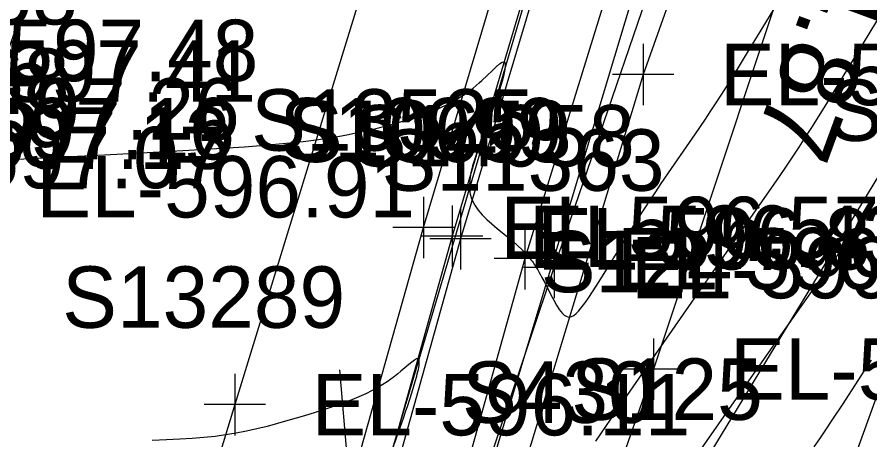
# Model space of a CAD drawing. Extents: x 1729869 to 1735532, y 648588 to 653771.
# Drawn here: x 1730422.4 to 1730477.9, y 652697.3 to 652724.8 of the extents above; entities that cross this region are included whole.
import ezdxf

# ---------------------------------------------------------------- set-up
doc = ezdxf.new("R2010")
doc.units = 0
for name, color, linetype in [('SURVEY - CONTOURS - Index with Text', 7, 'Continuous'), ('SURVEY - CONTOURS - Intermediate with optional Text', 7, 'Continuous'), ('SURVEY - DRAINAGE - Area Shapes', 7, 'Continuous'), ('SURVEY - DRAINAGE - Area Shapes Text', 7, 'Continuous'), ('SURVEY - DRAINAGE - Pipes and Culverts Text', 7, 'Continuous'), ('SURVEY - DRAINAGE - Storm Sewer', 7, 'Continuous'), ('SURVEY - DRAINAGE - Storm Sewer - Points - Numbers', 7, 'Continuous'), ('SURVEY - DTM - Breaklines', 7, 'Continuous'), ('SURVEY - DTM - Breaklines - Points - Elevations', 7, 'Continuous'), ('SURVEY - DTM - Breaklines - Points - Locators', 7, 'Continuous'), ('SURVEY - DTM - Breaklines - Points - Numbers', 7, 'Continuous'), ('SURVEY - ROADSIDE BARRIERS - Points - Elevations', 7, 'Continuous'), ('SURVEY - ROADSIDE BARRIERS - Points - Locators', 7, 'Continuous'), ('SURVEY - ROADSIDE BARRIERS - Points - Numbers', 7, 'Continuous'), ('SURVEY - ROADSIDE BARRIERS with Text', 7, 'Continuous'), ('SURVEY - TRAFFIC CONTROL - Pavement Marking - Points - Elevations', 7, 'Continuous'), ('SURVEY - TRAFFIC CONTROL - Pavement Marking - Points - Numbers', 7, 'Continuous'), ('SURVEY - TRAFFIC CONTROL - Pavement Marking with Text', 7, 'Continuous'), ('SURVEY - TRANSPORTATION - Features', 7, 'Continuous'), ('SURVEY - TRANSPORTATION - Features - Points - Elevations', 7, 'Continuous'), ('SURVEY - TRANSPORTATION - Features - Points - Locators', 7, 'Continuous'), ('SURVEY - TRANSPORTATION - Features - Points - Numbers', 7, 'Continuous'), ('SURVEY - TRANSPORTATION - Roads', 7, 'Continuous'), ('SURVEY - TRANSPORTATION - Roads - Points - Elevations', 7, 'Continuous'), ('SURVEY - TRANSPORTATION - Roads - Points - Locators', 7, 'Continuous'), ('SURVEY - TRANSPORTATION - Roads - Points - Numbers', 7, 'Continuous'), ('SURVEY - UTILITIES - Cable (Underground) - Points - Elevations', 7, 'Continuous'), ('SURVEY - UTILITIES - Cable (Underground) - Points - Locators', 7, 'Continuous'), ('SURVEY - UTILITIES - Cable (Underground) - Points - Numbers', 7, 'Continuous'), ('SURVEY - UTILITIES - Cable (Underground) with Text', 7, 'Continuous')]:
    doc.layers.add(name, color=color, linetype=linetype)

msp = doc.modelspace()

# ---------------------------------------------------------------- linework, layer by layer
at = {"layer": 'SURVEY - CONTOURS - Index with Text'}
msp.add_lwpolyline([(1730477.958, 652712.379), (1730477.66, 652711.947), (1730477.043, 652711.063), (1730476.092, 652709.716), (1730473.434, 652705.969), (1730471.885, 652703.77), (1730470.192, 652701.358), (1730467.273, 652697.176), (1730464.849, 652693.685), (1730463.333, 652691.489), (1730460.761, 652687.757), (1730459.998, 652686.658), (1730459.354, 652685.74), (1730458.628, 652684.717), (1730455.949, 652680.966), (1730455.24, 652679.967), (1730454.88, 652679.453), (1730454.781, 652679.31)], dxfattribs=at)
at = {"layer": 'SURVEY - CONTOURS - Intermediate with optional Text'}
for points in [[(1730420.619, 652715.474), (1730422.811, 652715.592), (1730428.056, 652715.858), (1730430.841, 652716.002), (1730433.556, 652716.151), (1730436.066, 652716.303), (1730437.18, 652716.377), (1730438.222, 652716.454), (1730439.202, 652716.536), (1730440.128, 652716.624), (1730441.009, 652716.721), (1730441.855, 652716.83), (1730442.571, 652716.935), (1730443.272, 652717.051), (1730443.961, 652717.177), (1730444.643, 652717.315), (1730445.322, 652717.465), (1730446.004, 652717.627), (1730446.977, 652717.879), (1730447.946, 652718.162), (1730448.892, 652718.48), (1730449.798, 652718.84), (1730450.646, 652719.246), (1730451.419, 652719.704), (1730451.649, 652719.864), (1730451.869, 652720.027), (1730452.081, 652720.194), (1730452.283, 652720.362), (1730452.477, 652720.53), (1730452.662, 652720.697), (1730453.008, 652721.022), (1730453.317, 652721.319), (1730453.586, 652721.572), (1730453.809, 652721.764), (1730453.983, 652721.88), (1730454.103, 652721.903), (1730454.168, 652721.822), (1730454.182, 652721.648), (1730454.154, 652721.395), (1730454.089, 652721.077), (1730453.993, 652720.708), (1730453.874, 652720.303), (1730453.775, 652719.992), (1730453.669, 652719.671), (1730453.556, 652719.342), (1730453.437, 652719.008), (1730453.314, 652718.67), (1730453.044, 652717.948), (1730452.756, 652717.188), (1730452.616, 652716.813), (1730452.479, 652716.44), (1730452.349, 652716.073), (1730452.189, 652715.593), (1730452.051, 652715.125), (1730451.943, 652714.669), (1730451.873, 652714.229), (1730451.849, 652713.806), (1730451.88, 652713.403), (1730451.902, 652713.279), (1730451.93, 652713.163), (1730451.962, 652713.054), (1730452, 652712.946), (1730452.021, 652712.893), (1730452.191, 652712.565), (1730452.414, 652712.249), (1730452.682, 652711.941), (1730452.986, 652711.64), (1730453.315, 652711.346), (1730453.662, 652711.055), (1730454.333, 652710.507), (1730454.664, 652710.232), (1730454.982, 652709.954), (1730455.281, 652709.672), (1730455.556, 652709.385), (1730455.634, 652709.295), (1730455.71, 652709.204), (1730455.783, 652709.113), (1730455.854, 652709.021), (1730455.923, 652708.928), (1730455.99, 652708.834), (1730456.095, 652708.678), (1730456.197, 652708.52), (1730456.294, 652708.36), (1730456.389, 652708.198), (1730456.481, 652708.033), (1730456.571, 652707.867), (1730456.77, 652707.485), (1730457.153, 652706.734), (1730457.338, 652706.384), (1730457.521, 652706.064), (1730457.703, 652705.784), (1730457.811, 652705.64), (1730457.92, 652705.517), (1730458.029, 652705.417), (1730458.14, 652705.344), (1730458.253, 652705.3), (1730458.368, 652705.289), (1730458.507, 652705.321), (1730458.651, 652705.397), (1730458.8, 652705.515), (1730458.954, 652705.67), (1730459.114, 652705.857), (1730459.279, 652706.072), (1730459.424, 652706.272), (1730459.573, 652706.487), (1730459.906, 652706.988), (1730460.257, 652707.539), (1730460.623, 652708.128), (1730461.767, 652709.998), (1730462.14, 652710.599), (1730462.512, 652711.19), (1730462.883, 652711.768), (1730463.253, 652712.337), (1730463.622, 652712.896), (1730463.988, 652713.444), (1730464.349, 652713.979), (1730465.016, 652714.956), (1730466.579, 652717.226), (1730467.177, 652718.105), (1730467.578, 652718.704), (1730467.92, 652719.224), (1730468.293, 652719.801), (1730468.742, 652720.512), (1730469.18, 652721.216), (1730469.902, 652722.394), (1730472.189, 652726.155)], [(1730478.882, 652725.368), (1730477.871, 652723.725), (1730476.172, 652720.94), (1730475.282, 652719.482), (1730474.61, 652718.392), (1730474.129, 652717.624), (1730473.644, 652716.862), (1730473.311, 652716.349), (1730472.928, 652715.768), (1730472.489, 652715.115), (1730472.034, 652714.448), (1730471.341, 652713.446), (1730469.861, 652711.333), (1730467.678, 652708.216), (1730466.318, 652706.263), (1730463.948, 652702.846), (1730461.032, 652698.63), (1730460.056, 652697.213)], [(1730446.986, 652697.109), (1730447.118, 652697.497), (1730447.54, 652698.707), (1730447.684, 652699.124), (1730447.824, 652699.539), (1730447.96, 652699.948), (1730448.087, 652700.346), (1730448.206, 652700.729), (1730448.313, 652701.092), (1730448.406, 652701.43), (1730448.447, 652701.588), (1730448.483, 652701.737), (1730448.515, 652701.878), (1730448.54, 652702.009), (1730448.565, 652702.165), (1730448.579, 652702.301), (1730448.579, 652702.413), (1730448.565, 652702.499), (1730448.535, 652702.556), (1730448.488, 652702.582), (1730448.389, 652702.563), (1730448.255, 652702.485), (1730448.086, 652702.358), (1730447.884, 652702.189), (1730447.384, 652701.763), (1730447.181, 652701.595), (1730446.963, 652701.423), (1730446.728, 652701.247), (1730446.477, 652701.069), (1730446.209, 652700.892), (1730445.922, 652700.718), (1730445.095, 652700.289), (1730444.17, 652699.889), (1730443.177, 652699.519), (1730442.146, 652699.175), (1730441.105, 652698.857), (1730440.018, 652698.544), (1730439.328, 652698.352), (1730438.656, 652698.172), (1730437.991, 652698.006), (1730437.325, 652697.856), (1730436.649, 652697.724), (1730435.956, 652697.61), (1730435.263, 652697.519), (1730434.538, 652697.444), (1730433.773, 652697.383), (1730432.962, 652697.332), (1730432.096, 652697.288), (1730431.169, 652697.249)], [(1730478.034, 652702.484), (1730477.603, 652701.829), (1730476.135, 652699.578), (1730475.516, 652698.639), (1730475.014, 652697.89), (1730474.657, 652697.364), (1730474.298, 652696.841)]]:
    msp.add_lwpolyline(points, dxfattribs=at)
at = {"layer": 'SURVEY - DRAINAGE - Area Shapes'}
msp.add_lwpolyline([(1730375.998, 652701.55), (1730449.356, 652682.534), (1730474.639, 652766.496), (1730421.474, 652903.014)], close=True, dxfattribs=at)
at = {"layer": 'SURVEY - DRAINAGE - Area Shapes Text'}
msp.add_line((1730469.098, 652403.224), (1730443.396, 652701.859), dxfattribs=at)
at = {"layer": 'SURVEY - DRAINAGE - Storm Sewer'}
msp.add_line((1730470.658, 652777.287), (1730443.829, 652686.59), dxfattribs=at)
at = {"layer": 'SURVEY - DTM - Breaklines'}
for points in [[(1730526.762, 652924.78), (1730525.816, 652922.413), (1730522.518, 652914.459), (1730520.27, 652909.023), (1730512.149, 652888.51), (1730505.536, 652871.651), (1730496.65, 652848.401), (1730488.506, 652825.759), (1730480.552, 652802.162), (1730472.614, 652778.473), (1730471.462, 652774.953), (1730466.774, 652760.657), (1730459.184, 652736.903), (1730451.271, 652710.378), (1730444.541, 652686.351), (1730443.647, 652683.141), (1730438.618, 652664.741), (1730438.224, 652663.292), (1730437.849, 652661.806), (1730437.703, 652661.231), (1730434.552, 652649.234), (1730431.343, 652637.08), (1730428.197, 652625.141), (1730424.124, 652610.572)], [(1730477.257, 652760.707), (1730463.172, 652721.081), (1730453.104, 652687.987), (1730444.301, 652657.931), (1730462.428, 652644.981), (1730498.011, 652621.557), (1730528.157, 652597.558), (1730544.609, 652587.069)], [(1730488.683, 652751.18), (1730492.115, 652738.294), (1730482.6, 652711.757), (1730471.692, 652681.616), (1730472.615, 652659.855), (1730505.777, 652633.375), (1730536.998, 652611.204), (1730559.167, 652654.774), (1730537.649, 652684.424), (1730515.497, 652721.048), (1730496.309, 652730.082), (1730490.18, 652752.403)]]:
    msp.add_lwpolyline(points, dxfattribs=at)
at = {"layer": 'SURVEY - DTM - Breaklines - Points - Locators'}
for p, q in [((1730463.172, 652723.081), (1730463.172, 652719.081)), ((1730465.172, 652721.081), (1730461.172, 652721.081)), ((1730451.271, 652712.378), (1730451.271, 652708.378)), ((1730453.271, 652710.378), (1730449.271, 652710.378))]:
    msp.add_line(p, q, dxfattribs=at)
at = {"layer": 'SURVEY - ROADSIDE BARRIERS - Points - Locators'}
for p, q in [((1730457.361, 652710.507), (1730457.361, 652706.507)), ((1730459.361, 652708.507), (1730455.361, 652708.507))]:
    msp.add_line(p, q, dxfattribs=at)
at = {"layer": 'SURVEY - ROADSIDE BARRIERS with Text'}
msp.add_lwpolyline([(1730442.205, 652659.852), (1730442.146, 652660.489), (1730442.564, 652661.963), (1730442.958, 652663.411), (1730448.419, 652681.687), (1730449.44, 652684.858), (1730457.361, 652708.507), (1730466.346, 652734.699)], dxfattribs=at)
at = {"layer": 'SURVEY - TRAFFIC CONTROL - Pavement Marking with Text'}
msp.add_lwpolyline([(1730378.288, 652588.817), (1730389.025, 652624.69), (1730391.394, 652632.321), (1730392.578, 652636.136), (1730394.354, 652641.858), (1730397.908, 652653.304), (1730398.5, 652655.211), (1730399.092, 652657.119), (1730400.337, 652660.914), (1730401.627, 652664.696), (1730405.499, 652676.038), (1730409.371, 652687.382), (1730410.016, 652689.272), (1730410.661, 652691.163), (1730418.622, 652713.772), (1730423.291, 652726.952)], dxfattribs=at)
at = {"layer": 'SURVEY - TRANSPORTATION - Features'}
for points in [[(1730427.62, 652625.314), (1730425.727, 652625.882), (1730429.117, 652638.626), (1730432.089, 652649.986), (1730435.244, 652661.984), (1730435.389, 652662.559), (1730435.764, 652664.045), (1730436.158, 652665.495), (1730441.187, 652683.891), (1730442.075, 652687.102), (1730448.86, 652711.119), (1730456.767, 652737.647), (1730464.36, 652761.409), (1730469.003, 652775.724), (1730470.146, 652779.247), (1730478.094, 652802.931), (1730486.18, 652826.496), (1730494.377, 652849.311), (1730503.254, 652872.582), (1730509.862, 652889.444), (1730517.918, 652910.002), (1730520.222, 652915.418), (1730523.56, 652923.362), (1730524.522, 652925.723)], [(1730526.309, 652924.971), (1730525.343, 652922.612), (1730522.003, 652914.674), (1730519.754, 652909.238), (1730511.611, 652888.729), (1730504.998, 652871.87), (1730496.11, 652848.617), (1730487.954, 652825.934), (1730480.004, 652802.333), (1730472.066, 652778.644), (1730470.912, 652775.126), (1730466.216, 652760.831), (1730458.625, 652737.075), (1730450.719, 652710.548), (1730443.988, 652686.519), (1730443.095, 652683.309), (1730438.066, 652664.91), (1730437.672, 652663.461), (1730437.297, 652661.975), (1730437.151, 652661.4), (1730433.976, 652649.41), (1730430.874, 652637.21), (1730427.62, 652625.314), (1730423.532, 652610.748)], [(1730525.497, 652885.402), (1730516.728, 652886.64), (1730510.115, 652869.781), (1730501.241, 652846.561), (1730493.254, 652824.255), (1730485.308, 652800.675), (1730477.107, 652777.064), (1730475.909, 652773.559), (1730471.215, 652759.274), (1730463.621, 652735.538), (1730455.465, 652709.09), (1730448.745, 652685.069), (1730447.852, 652681.86)]]:
    msp.add_lwpolyline(points, dxfattribs=at)
at = {"layer": 'SURVEY - TRANSPORTATION - Features - Points - Locators'}
for p, q in [((1730448.86, 652713.119), (1730448.86, 652709.119)), ((1730450.719, 652712.548), (1730450.719, 652708.548)), ((1730450.86, 652711.119), (1730446.86, 652711.119)), ((1730455.465, 652711.09), (1730455.465, 652707.09)), ((1730452.719, 652710.548), (1730448.719, 652710.548)), ((1730457.465, 652709.09), (1730453.465, 652709.09))]:
    msp.add_line(p, q, dxfattribs=at)
at = {"layer": 'SURVEY - TRANSPORTATION - Roads'}
msp.add_lwpolyline([(1730477.463, 652831.212), (1730472.034, 652814.072), (1730470.846, 652810.258), (1730463.691, 652787.38), (1730459.506, 652774.037), (1730457.716, 652768.319), (1730455.341, 652760.689), (1730452.407, 652751.142), (1730450.059, 652743.503), (1730447.709, 652735.867), (1730445.357, 652728.229), (1730436.558, 652699.586), (1730430.734, 652680.478), (1730430.149, 652678.568), (1730428.979, 652674.748), (1730424.883, 652661.378), (1730420.214, 652646.096), (1730419.051, 652642.275), (1730416.146, 652632.721), (1730413.851, 652625.069), (1730412.703, 652621.243), (1730412.128, 652619.33), (1730411.555, 652617.417), (1730400.773, 652581.22)], dxfattribs=at)
at = {"layer": 'SURVEY - TRANSPORTATION - Roads - Points - Locators'}
for p, q in [((1730436.558, 652701.586), (1730436.558, 652697.586)), ((1730438.558, 652699.586), (1730434.558, 652699.586))]:
    msp.add_line(p, q, dxfattribs=at)
at = {"layer": 'SURVEY - UTILITIES - Cable (Underground) - Points - Locators'}
for p, q in [((1730463.833, 652703.901), (1730463.833, 652699.901)), ((1730465.833, 652701.901), (1730461.833, 652701.901))]:
    msp.add_line(p, q, dxfattribs=at)
at = {"layer": 'SURVEY - UTILITIES - Cable (Underground) with Text'}
for points in [[(1730548.12, 652882.317), (1730526.552, 652882.991), (1730519.578, 652878.824), (1730509.113, 652849.101), (1730503.302, 652830.806), (1730494.326, 652798.09), (1730481.284, 652756.94), (1730474.816, 652734.812), (1730463.833, 652701.901), (1730453.561, 652672.575), (1730444.472, 652662.967), (1730440.177, 652643.267)], [(1730527.848, 652768.796), (1730524.604, 652767.671), (1730509.976, 652757.575), (1730489.802, 652733.071), (1730465.807, 652693.59), (1730457.398, 652676.579), (1730449.281, 652657.549)]]:
    msp.add_lwpolyline(points, dxfattribs=at)

# ---------------------------------------------------------------- texts
at = {"layer": 'SURVEY - DRAINAGE - Pipes and Culverts Text'}
msp.add_text('INV-594.87', height=5, rotation=249.8504, dxfattribs=at).set_placement((1730482.001, 652748.486))
at = {"layer": 'SURVEY - DRAINAGE - Storm Sewer - Points - Numbers'}
msp.add_text('S430', height=4, dxfattribs=at).set_placement((1730451.361, 652698.397))
at = {"layer": 'SURVEY - DTM - Breaklines - Points - Elevations'}
for s, p in [('EL-597.83', (1730468.172, 652719.081)), ('EL-596.87', (1730456.271, 652708.378))]:
    msp.add_text(s, height=4, dxfattribs=at).set_placement(p)
at = {"layer": 'SURVEY - DTM - Breaklines - Points - Numbers'}
for s, p in [('S268', (1730475.217, 652716.757)), ('S10659', (1730440.016, 652715.378))]:
    msp.add_text(s, height=4, dxfattribs=at).set_placement(p)
at = {"layer": 'SURVEY - ROADSIDE BARRIERS - Points - Elevations'}
msp.add_text('EL-599.25', height=4, dxfattribs=at).set_placement((1730462.361, 652706.507))
at = {"layer": 'SURVEY - ROADSIDE BARRIERS - Points - Numbers'}
msp.add_text('S11363', height=4, dxfattribs=at).set_placement((1730446.121, 652713.507))
at = {"layer": 'SURVEY - TRAFFIC CONTROL - Pavement Marking - Points - Elevations'}
for s, p in [('EL-597.68', (1730401.628, 652724.336)), ('EL-597.48', (1730413.403, 652720.644)), ('EL-597.41', (1730413.245, 652719.302)), ('EL-597.25', (1730399.127, 652716.749)), ('EL-597.26', (1730412.192, 652716.837)), ('EL-597.16', (1730411.872, 652715.551)), ('EL-597.13', (1730411.586, 652714.934)), ('EL-597.07', (1730411.185, 652713.675)), ('EL-597.07', (1730411.185, 652713.675)), ('EL-596.91', (1730423.622, 652711.772))]:
    msp.add_text(s, height=4, dxfattribs=at).set_placement(p)
at = {"layer": 'SURVEY - TRAFFIC CONTROL - Pavement Marking - Points - Numbers'}
msp.add_text('S11768', height=4, dxfattribs=at).set_placement((1730407.335, 652718.772))
at = {"layer": 'SURVEY - TRANSPORTATION - Features - Points - Elevations'}
for s, p in [('EL-596.57', (1730453.86, 652709.119)), ('EL-596.43', (1730455.719, 652708.548)), ('EL-596.99', (1730461.465, 652707.09))]:
    msp.add_text(s, height=4, dxfattribs=at).set_placement(p)
at = {"layer": 'SURVEY - TRANSPORTATION - Features - Points - Numbers'}
for s, p in [('S13525', (1730437.62, 652716.119)), ('S10999', (1730439.464, 652715.548)), ('S14058', (1730444.178, 652715.09))]:
    msp.add_text(s, height=4, dxfattribs=at).set_placement(p)
at = {"layer": 'SURVEY - TRANSPORTATION - Roads - Points - Elevations'}
msp.add_text('EL-596.11', height=4, dxfattribs=at).set_placement((1730441.558, 652697.586))
at = {"layer": 'SURVEY - TRANSPORTATION - Roads - Points - Numbers'}
msp.add_text('S13289', height=4, dxfattribs=at).set_placement((1730425.303, 652704.586))
at = {"layer": 'SURVEY - UTILITIES - Cable (Underground) - Points - Elevations'}
msp.add_text('EL-595.65', height=4, dxfattribs=at).set_placement((1730468.833, 652699.901))
at = {"layer": 'SURVEY - UTILITIES - Cable (Underground) - Points - Numbers'}
for s, p in [('S124', (1730456.497, 652706.901)), ('S125', (1730458.471, 652698.59))]:
    msp.add_text(s, height=4, dxfattribs=at).set_placement(p)

doc.saveas('drawing.dxf')
